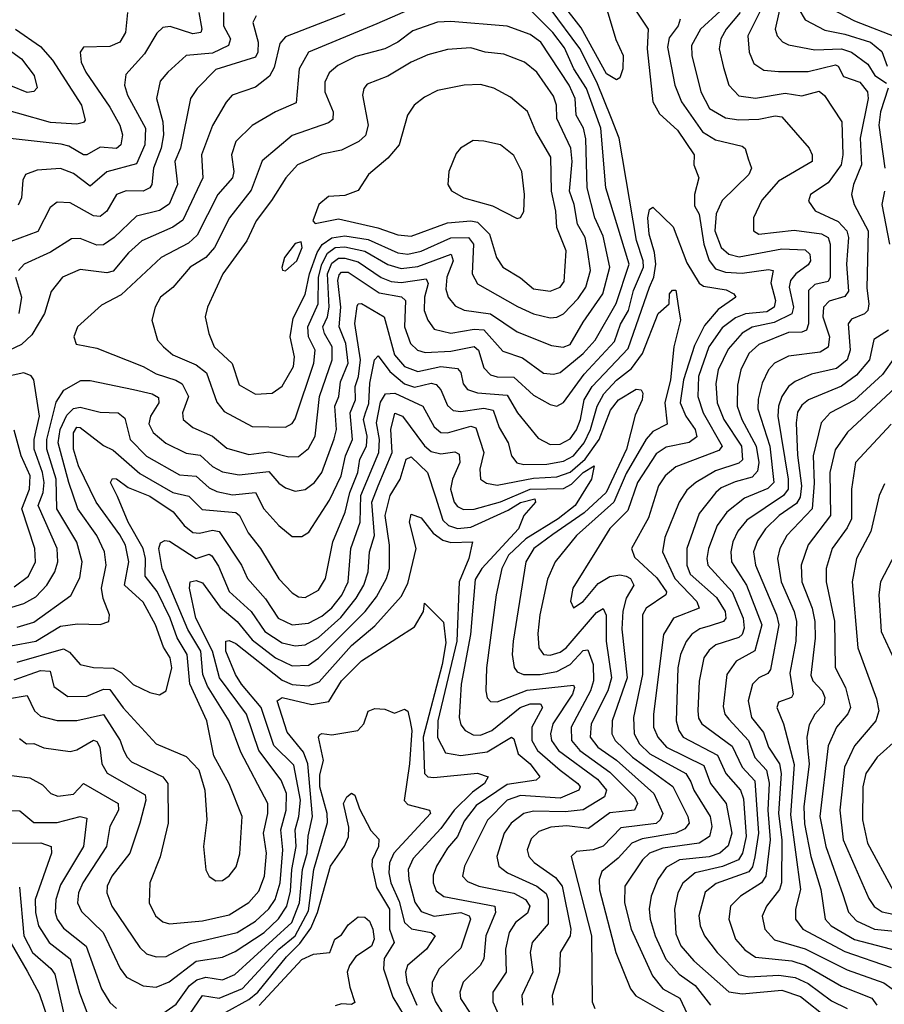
# Model space of a CAD drawing. Extents: x 1308313 to 1441400, y 959662 to 1036319.
# Tile 542 of 656: x 1409982 to 1412595, y 963358 to 966333. Entities that reach past the tile are written whole.
import ezdxf

# ---------------------------------------------------------------- set-up
doc = ezdxf.new("R2010")
doc.units = 0

msp = doc.modelspace()

# ---------------------------------------------------------------- linework, layer by layer
at = {"layer": '0CON10XD'}
for points in [[(1411733.1, 966443.1), (1411783.6, 966273.6), (1411805.3, 966225), (1411804.2, 966185), (1411795, 966157.5), (1411785, 966151.1), (1411755, 966169.7), (1411678.6, 966308.5), (1411565, 966456.2)], [(1412284.7, 966395), (1412264.8, 966305), (1412270.9, 966285), (1412286.5, 966266.5), (1412305, 966257.7), (1412385, 966242.3), (1412465, 966244.9), (1412495, 966235.6), (1412545, 966198.8), (1412566, 966165), (1412601, 966141)], [(1409975, 964497.7), (1410025, 964513.2), (1410137.1, 964592.9), (1410163.7, 964646.3), (1410170.5, 964695), (1410154.6, 964754.6), (1410094.9, 964855), (1410092.3, 964945), (1410063.8, 965035), (1410064.4, 965065), (1410092.2, 965177.8), (1410115.9, 965214.1), (1410167.3, 965242.7), (1410195, 965243), (1410326.1, 965216.1), (1410382.3, 965202.3), (1410401.6, 965191.6), (1410402.1, 965175), (1410377.8, 965135), (1410372, 965112), (1410385, 965085.9), (1410423.5, 965053.5), (1410485, 965023), (1410527.2, 965017.2), (1410565, 964983.4), (1410595, 964967), (1410645, 964958.1), (1410735, 964968.1), (1410765, 964932.6), (1410785, 964918.4), (1410815, 964908.6), (1410845, 964913.8), (1410872.5, 964935), (1410894.9, 964965.1), (1410932.8, 965067.2), (1410939.3, 965095), (1410934.6, 965165), (1410946.4, 965195), (1410951.2, 965238.8), (1410974.7, 965295), (1410967.2, 965355), (1410947, 965405), (1410952.7, 965465), (1410943.5, 965545), (1410947.6, 965562.4), (1410955, 965570), (1410975, 965570.1), (1411068.3, 965508.3), (1411136.2, 965496.2), (1411148, 965485), (1411145.2, 965405), (1411163.1, 965355), (1411184.6, 965334.6), (1411207.8, 965327.8), (1411285, 965332), (1411355, 965345.7), (1411368.2, 965335), (1411385, 965280.8), (1411405, 965260.4), (1411425, 965254.2), (1411475, 965252.7), (1411535, 965198.4), (1411585, 965170.3), (1411605, 965165.4), (1411625, 965176.2), (1411687.7, 965262.3), (1411779, 965361), (1411797, 965413), (1411821.6, 965455), (1411836.3, 965515), (1411866.7, 965585), (1411866.1, 965605), (1411845.6, 965665.6), (1411793.8, 965975), (1411770.1, 966035), (1411725.6, 966145), (1411675, 966246.6), (1411585, 966367.6)], [(1411225, 966392.3), (1411061.1, 966321.1), (1410854.8, 966235), (1410826.3, 966185), (1410817.8, 966082.2), (1410754.8, 966055.2), (1410685, 966013.5), (1410635.3, 965965), (1410622.1, 965925), (1410629, 965875), (1410624.8, 965855), (1410580.4, 965805), (1410518, 965682), (1410491.8, 965658.2), (1410409.7, 965615), (1410288.4, 965501.6), (1410228.9, 965471.1), (1410156.7, 965405), (1410145.7, 965375), (1410153.2, 965353.2), (1410215, 965340.4), (1410355, 965285.6), (1410395, 965263), (1410454.4, 965244.4), (1410472.8, 965232.8), (1410491.9, 965195), (1410474.1, 965145), (1410476.2, 965125), (1410505, 965101.1), (1410565, 965074.8), (1410608.3, 965038.3), (1410675, 965019.6), (1410735, 965027.8), (1410795, 965012.5)], [(1411830.4, 966380.4), (1411881.3, 966305), (1411877.8, 966245), (1411895.2, 966085), (1411915, 966048.9), (1411970, 965999.9), (1412019.6, 965925), (1412018.6, 965895), (1412033.8, 965855), (1412021.4, 965805), (1412020.8, 965770.8), (1412035.3, 965745.3), (1412048.8, 965655), (1412065.4, 965605.4), (1412085, 965580.3), (1412115, 965570.7), (1412165, 965567.1), (1412245, 965578), (1412259.2, 965575), (1412252.2, 965537.8), (1412265.4, 965485), (1412262.2, 965465), (1412239.9, 965450.1), (1412175, 965444.1), (1412145, 965432.2), (1412105, 965402.1), (1412064.6, 965345), (1412033.1, 965255), (1412031, 965195), (1412047.3, 965145), (1412105, 965044.4), (1412095, 965031.7), (1411965, 964982.1), (1411932.4, 964955), (1411912.5, 964925), (1411882.3, 964827.7), (1411831.1, 964735), (1411839.6, 964709.6), (1411907.1, 964647.1), (1411936, 964604), (1411934.7, 964595), (1411874.7, 964555), (1411863.6, 964535), (1411864.2, 964355), (1411836.6, 964225), (1411838.6, 964175), (1411855.2, 964145), (1411885.9, 964115), (1411995.2, 964055), (1412009.9, 964029.9), (1412018.8, 964005), (1412068.3, 963925), (1412073.5, 963895), (1412066.2, 963865), (1412035.5, 963845), (1411925, 963830), (1411884.7, 963815), (1411864, 963795), (1411810.3, 963715), (1411809.1, 963665), (1411829.5, 963585), (1411893.7, 963443.7), (1411925.1, 963405.1), (1411977, 963377), (1411999.1, 963329.1)], [(1412232.1, 966385), (1412182.6, 966285), (1412186.2, 966235), (1412200.8, 966200.8), (1412231, 966181), (1412275, 966176.6), (1412365, 966177.2), (1412446.7, 966196.7), (1412455, 966192.4), (1412471.7, 966161.7), (1412520.5, 966145), (1412544, 966115), (1412545.8, 966095), (1412521.6, 965975), (1412525.6, 965895), (1412501.3, 965835), (1412495.7, 965805), (1412503.5, 965775), (1412545.9, 965695), (1412541.6, 965521.6), (1412548.3, 965475), (1412545.1, 965454.9), (1412535, 965444.8), (1412495, 965428.2), (1412485.6, 965414.4), (1412491.5, 965335), (1412482.3, 965305), (1412450.5, 965279.5), (1412375, 965262), (1412325, 965240), (1412305.1, 965224.9), (1412285.4, 965194.6), (1412274.8, 965165), (1412272.6, 965135), (1412304.1, 964945), (1412303.7, 964915), (1412290.2, 964895), (1412178.9, 964821.1), (1412152.3, 964787.7), (1412137.1, 964755), (1412130.7, 964725), (1412132.6, 964695), (1412178.5, 964625), (1412224.3, 964505), (1412203.8, 964426.2), (1412146.5, 964395), (1412118.4, 964355), (1412107.5, 964257.5), (1412113, 964235), (1412125, 964219.2), (1412183.9, 964155), (1412203.7, 964103.7), (1412238.7, 964065), (1412246.4, 964026.4), (1412242.8, 963945), (1412249.6, 963855), (1412236.4, 963745), (1412224, 963725), (1412159.7, 963685), (1412130, 963655), (1412125.2, 963615), (1412145.2, 963555), (1412172.9, 963522.8), (1412205, 963500.4), (1412315, 963489.3), (1412355.9, 963475.9), (1412465, 963412.9), (1412556.6, 963376.6), (1412571.7, 963355)], [(1412336.5, 966365), (1412355, 966332.4), (1412415, 966301.6), (1412475, 966289.9), (1412553.2, 966265), (1412587.4, 966237.4), (1412603.2, 966193.2)], [(1412429.4, 966369.4), (1412505, 966330.1), (1412644.8, 966275)], [(1410965, 966350.5), (1410785, 966281.4), (1410768.2, 966261.8), (1410750.7, 966189.3), (1410737.4, 966162.6), (1410695, 966129.5), (1410624.6, 966105), (1410606, 966084), (1410565, 966013.6), (1410531.8, 965925), (1410535.2, 965855), (1410475, 965727.4), (1410445, 965706.8), (1410351.1, 965665), (1410311.2, 965628.8), (1410265, 965573.5), (1410245, 965568), (1410165, 965578.2), (1410111.8, 965555), (1410077.7, 965512.3), (1410057.6, 965445), (1410019, 965381), (1409988, 965352), (1409892.8, 965307.2)], [(1410308.1, 966355), (1410302, 966295), (1410284.3, 966265.7), (1410255, 966252.2), (1410175, 966250), (1410164.6, 966235), (1410168.2, 966205), (1410182.4, 966175), (1410255, 966069.4), (1410284.8, 966015), (1410293, 965985), (1410287.8, 965955), (1410275, 965944.2), (1410225, 965947.9), (1410185.2, 965924.8), (1410175.2, 965924.8), (1410131.1, 965951.1), (1410107.4, 965957.4), (1409935, 965976.2)], [(1410597.5, 966355), (1410598.1, 966315), (1410619, 966275), (1410613.5, 966255), (1410565, 966232.5), (1410485, 966224.7), (1410429.3, 966175), (1410407.1, 966147.1), (1410395.7, 966095), (1410414.5, 966025), (1410416.6, 965985), (1410409.7, 965945), (1410386.1, 965885), (1410381.9, 965835), (1410375, 965824.8), (1410355, 965814.8), (1410303.8, 965816.2), (1410275, 965804.7), (1410245, 965754.7), (1410225, 965739), (1410205, 965740.9), (1410135, 965779.8), (1410095, 965782), (1410074, 965766), (1410036.6, 965693.4), (1409955, 965663.5)], [(1410523.2, 966355), (1410533, 966305), (1410530, 966295), (1410505, 966290.1), (1410437.1, 966312.9), (1410415, 966309.3), (1410397, 966293), (1410359.6, 966230.4), (1410302.8, 966167.2), (1410298.9, 966135), (1410308, 966105), (1410362.5, 966005), (1410360.4, 965955), (1410335, 965897.7), (1410245, 965873.1), (1410195, 965830.7), (1410145, 965868.7), (1410105, 965883.9), (1410035, 965879), (1410000, 965865), (1409991.7, 965848.3), (1409987.9, 965795), (1409977.4, 965772.6)], [(1410696.2, 966345), (1410686.8, 966325), (1410702.7, 966265), (1410701.9, 966235), (1410695, 966220), (1410575, 966183.1), (1410518, 966125), (1410498.1, 966095), (1410467.7, 965945), (1410450.5, 965905), (1410459.2, 965835), (1410433.8, 965776.2), (1410405, 965756.6), (1410335, 965740), (1410267.2, 965675), (1410235, 965652.8), (1410215, 965651.7), (1410165, 965672), (1410138.8, 965671.2), (1410075, 965630.6), (1409995.7, 965594.3), (1409978.3, 965575)], [(1410795, 965012.5), (1410825, 965013.7), (1410855, 965037.2), (1410875.2, 965075), (1410888.1, 965195), (1410925.9, 965305), (1410926.1, 965345), (1410903.1, 965385), (1410898.6, 965405), (1410912.4, 965435), (1410917.3, 965465), (1410912.4, 965565), (1410925, 965598), (1410945, 965612.7), (1410965, 965613.1), (1411005, 965601.6), (1411074.6, 965554.6), (1411105, 965541.8), (1411135, 965539.4), (1411210.6, 965550.6), (1411216.5, 965536.5), (1411205.6, 965495), (1411204.3, 965454.3), (1411215, 965425.5), (1411235, 965398.2), (1411285, 965386.2), (1411355, 965398), (1411385, 965396.1), (1411442, 965332), (1411501.5, 965311.5), (1411565, 965265.6), (1411595, 965262.1), (1411615, 965267.6), (1411684.8, 965325), (1411721.4, 965365), (1411784.6, 965475.4), (1411823.9, 965595), (1411752.7, 965825), (1411738, 966005), (1411694.3, 966125), (1411656.7, 966185), (1411628.4, 966248.4), (1411593.2, 966295), (1411525, 966363.4)], [(1411977.5, 966335), (1411971.3, 966315), (1411945, 966278.9), (1411939.8, 966249.8), (1411961.5, 966135), (1411981.4, 966085), (1412045, 965994.5), (1412085, 965969.8), (1412165, 965951.3), (1412174.2, 965944.2), (1412183.3, 965913.3), (1412193.1, 965885), (1412185.2, 965865), (1412105, 965787.3), (1412086.4, 965746.4), (1412082.5, 965695), (1412102.1, 965645), (1412125, 965624.5), (1412156.2, 965616.2), (1412285, 965640.8), (1412355, 965638.3), (1412370, 965625), (1412371.4, 965605), (1412365, 965592.4), (1412327.2, 965565), (1412310.7, 965545), (1412307.4, 965525), (1412320.7, 965465), (1412315.5, 965444.5), (1412261.6, 965418.4), (1412195.5, 965404.5), (1412165, 965385.8), (1412122.7, 965337.3), (1412093, 965275), (1412085.7, 965234.3), (1412089.9, 965175), (1412109.7, 965125), (1412162.7, 965045), (1412166.4, 965003.6), (1412155, 964993.4), (1412085, 964970.3), (1412025.3, 964935), (1411998.1, 964911.9), (1411975, 964875.5), (1411931.4, 964768.6), (1411924.4, 964725), (1411962.1, 964645), (1412027.9, 964575), (1412035.3, 964555), (1411958, 964525), (1411927.1, 964475), (1411897.3, 964235), (1411897.7, 964195), (1411910.2, 964165), (1411936.9, 964135), (1412049.4, 964079.4), (1412069.4, 964025), (1412117, 963965), (1412134, 963875), (1412123.3, 963836.8), (1412098.1, 963815), (1412065, 963803.8), (1411975.9, 963794.1), (1411935, 963771.7), (1411910.6, 963735), (1411890, 963685), (1411884, 963646), (1411887.4, 963615), (1411901.8, 963565), (1411934.1, 963494.1), (1411975, 963449), (1412022.8, 963415), (1412069.7, 963355)], [(1412098.7, 966358.7), (1412039.3, 966305), (1412012.2, 966255), (1412013.3, 966225), (1412040.4, 966115), (1412066.8, 966065), (1412115, 966036.8), (1412155, 966030.7), (1412215, 966033.1), (1412265, 966043), (1412285, 966039.3), (1412367.1, 965945), (1412376.9, 965925), (1412376.9, 965905), (1412274.6, 965845), (1412225, 965787.8), (1412199.6, 965735), (1412198.9, 965695), (1412215, 965685.4), (1412322.4, 965697.6), (1412405, 965685.9), (1412425.2, 965675), (1412430.6, 965655), (1412430.6, 965555), (1412425, 965541.9), (1412385, 965532.8), (1412365.6, 965515), (1412365.6, 965414.4), (1412359.5, 965395), (1412345, 965389), (1412305, 965387.9), (1412215, 965352.2), (1412185.2, 965325), (1412161, 965275), (1412150.7, 965229.3), (1412150, 965165), (1412164.1, 965125), (1412207.9, 965045), (1412215.5, 964995), (1412211.2, 964968.8), (1412195, 964950.6), (1412143.7, 964936.3), (1412101.7, 964918.3), (1412085.6, 964905), (1412035, 964841.5), (1411997.5, 964735), (1411998, 964685), (1412007.6, 964657.6), (1412087.4, 964587.4), (1412113.8, 964545), (1412115.9, 964525), (1412108.9, 964515), (1412068.4, 964501.6), (1412037.2, 964492.8), (1412013.1, 964476.9), (1411995.9, 964454.1), (1411978.9, 964415), (1411970.6, 964375), (1411965.2, 964215), (1411973.4, 964185), (1411986.7, 964165), (1412090.8, 964110.8), (1412115.8, 964055), (1412160.4, 964005), (1412168.7, 963978.7), (1412177.1, 963865), (1412165.7, 963814.3), (1412154, 963795), (1412105.2, 963774.8), (1412022.7, 963755), (1411986.1, 963723.9), (1411971.2, 963695), (1411960.4, 963645), (1411965, 963571.4), (1411979.6, 963535), (1412019.4, 963489.4), (1412125, 963395.8), (1412165, 963389.8), (1412285, 963400.8), (1412341.4, 963381.4), (1412425.2, 963315)], [(1412159.1, 966355), (1412116.8, 966305), (1412100.2, 966275), (1412096, 966245), (1412109, 966189), (1412125.3, 966135), (1412155, 966103), (1412205, 966096.6), (1412295, 966111.6), (1412345, 966103.6), (1412397.3, 966117.3), (1412414.1, 966104.1), (1412466.4, 966025), (1412469.6, 965925), (1412463.8, 965895), (1412425, 965840), (1412371.8, 965805), (1412365.4, 965785), (1412385.6, 965755.6), (1412455, 965723), (1412481, 965695), (1412485.9, 965675), (1412480.3, 965595), (1412486.8, 965513.2), (1412475, 965496.4), (1412427.7, 965482.3), (1412411.2, 965465), (1412408.9, 965435), (1412428.6, 965375), (1412425, 965343.3), (1412401.2, 965328.8), (1412305, 965316.5), (1412263.3, 965295), (1412245.1, 965274.8), (1412225.1, 965234.8), (1412213.4, 965186.6), (1412212.8, 965157.2), (1412248.7, 965045), (1412260.6, 964935), (1412242.9, 964917.1), (1412172.5, 964887.5), (1412119.1, 964845), (1412090, 964805), (1412062.9, 964735), (1412058.1, 964705), (1412061.6, 964685), (1412134.4, 964604.4), (1412167.7, 964525), (1412171.5, 964495), (1412165, 964475.3), (1412155, 964466.7), (1412085.6, 964444.4), (1412065, 964427.9), (1412049.3, 964405), (1412035.5, 964334.5), (1412031.4, 964245), (1412033.1, 964223.1), (1412043.1, 964205), (1412135, 964138.3), (1412165.1, 964075), (1412203.2, 964033.2), (1412214.7, 963875), (1412203.2, 963803.2), (1412196.2, 963773.8), (1412185, 963758.6), (1412086.6, 963723.4), (1412053.5, 963696.5), (1412034.3, 963625), (1412037.8, 963595), (1412051.6, 963565), (1412089.3, 963515), (1412155, 963448.5), (1412185, 963440.5), (1412276, 963446), (1412325, 963439.2), (1412365, 963420.4), (1412435, 963368.4), (1412482, 963345)], [(1409970, 966305), (1410045, 966252), (1410081.3, 966211.3), (1410168.9, 966075), (1410180, 966030), (1410175, 966022.9), (1410155, 966017.7), (1410075, 966022.6), (1409875, 966079)], [(1410785, 965101.7), (1410805, 965112.7), (1410815, 965126.7), (1410870.5, 965295), (1410874.6, 965335), (1410855.1, 965375), (1410853, 965405), (1410883.6, 965475), (1410884.9, 965555), (1410895, 965594.8), (1410912, 965628), (1410935, 965644.6), (1410965, 965646.9), (1411025, 965633.9), (1411095, 965593.8), (1411135, 965581.2), (1411185, 965587), (1411285.5, 965625), (1411292.3, 965605), (1411272.6, 965555), (1411269.4, 965519.4), (1411276.8, 965495), (1411298.3, 965468.3), (1411325.2, 965455.2), (1411404.9, 965444.9), (1411485, 965390.2), (1411588.6, 965348.6), (1411623.8, 965343.8), (1411645, 965351.9), (1411685, 965419.7), (1411744.3, 965505), (1411765.4, 965585.4), (1411745, 965679.1), (1411719.9, 965735), (1411696.5, 965825), (1411692.8, 965972.8), (1411685.4, 966005), (1411663.1, 966045), (1411661, 966095), (1411641.9, 966135), (1411556.3, 966265), (1411525, 966288.1), (1411455, 966313.3), (1411285, 966327.9), (1411245, 966325.6), (1411170.5, 966299.5), (1411125, 966265.2), (1411085, 966245.2), (1410998, 966222), (1410943.5, 966195), (1410917, 966173), (1410904.3, 966145), (1410904, 966115), (1410928.9, 966055), (1410928.1, 966031.9), (1410915, 966021.6), (1410805, 965983.3), (1410715, 965906.6), (1410681.6, 965818.4), (1410616.1, 965735), (1410571.2, 965645), (1410544.9, 965615.1), (1410497.4, 965585), (1410445, 965523.8), (1410407.9, 965495), (1410391.5, 965465), (1410381.2, 965425), (1410398.9, 965365), (1410416.2, 965345), (1410445, 965320.3), (1410515, 965290.5), (1410546.4, 965266.4), (1410577.6, 965177.6), (1410599.5, 965149.5), (1410685, 965104.2), (1410785, 965101.7)], [(1409895, 966281.6), (1409988.1, 966215), (1410025.9, 966165), (1410035, 966127.5), (1410025, 966116.7), (1410005, 966113.7), (1409905, 966153.8)], [(1410695, 965201.3), (1410745, 965204.7), (1410775, 965225.4), (1410809, 965285), (1410812.8, 965315), (1410799.2, 965375), (1410808.4, 965431.6), (1410845, 965502.5), (1410858.3, 965565), (1410880.6, 965629.4), (1410896.4, 965653.6), (1410925, 965673.8), (1410965, 965680.1), (1411035, 965668.6), (1411125, 965629.1), (1411154.5, 965624.4), (1411195, 965633.6), (1411285, 965674.5), (1411337.9, 965675), (1411353, 965655), (1411348.9, 965565), (1411365.2, 965535.2), (1411486.2, 965466.2), (1411535, 965444.1), (1411585, 965432.5), (1411605, 965434), (1411625, 965444.8), (1411669.2, 965490.8), (1411692.6, 965525), (1411706.8, 965575), (1411697.6, 965637.6), (1411690.6, 965675), (1411667.8, 965715), (1411657.9, 965775), (1411643.6, 965815), (1411651.3, 965905), (1411647.9, 965945), (1411604.8, 966035), (1411604.1, 966075), (1411595, 966102.5), (1411545, 966174.7), (1411507.1, 966205), (1411445, 966228.7), (1411388.8, 966235), (1411345, 966248), (1411275, 966243.3), (1411215, 966226.7), (1411165, 966204.8), (1411095, 966162.6), (1411031.8, 966138.2), (1411021.5, 966125), (1411018.2, 966105), (1411035.2, 966015), (1411026.9, 965983.1), (1411007.1, 965965), (1410955, 965938.6), (1410895, 965926.6), (1410821.2, 965895), (1410786.1, 965855), (1410743.3, 965786.7), (1410696.4, 965725), (1410668.8, 965665), (1410596.4, 965565), (1410549.2, 965465), (1410542.1, 965435), (1410553.2, 965385), (1410570, 965345), (1410624.4, 965294.4), (1410645, 965230), (1410695, 965201.3)], [(1411585, 965513.1), (1411614.8, 965525.2), (1411627.4, 965542.6), (1411633.6, 965635), (1411604.8, 965705), (1411601.8, 965755), (1411588.9, 965815), (1411587.4, 965917.4), (1411541.9, 965995), (1411516.3, 966056.3), (1411465, 966098.9), (1411415, 966126.8), (1411375, 966137.3), (1411325, 966135.3), (1411245, 966118.9), (1411205, 966099.6), (1411174.5, 966075), (1411153.6, 966045), (1411128.5, 965955), (1411095, 965914.6), (1411036.5, 965865), (1411005, 965817.1), (1410965, 965802.2), (1410915, 965798.6), (1410886, 965775), (1410867.5, 965725), (1410875, 965717.5), (1410945, 965731.2), (1411063.9, 965703.9), (1411125, 965683.6), (1411165, 965679), (1411275, 965719), (1411345, 965725.4), (1411365, 965721.4), (1411401.6, 965685), (1411423, 965615), (1411441.8, 965585), (1411495, 965553.3), (1411535, 965519.8), (1411585, 965513.1)], [(1412606.4, 966126.4), (1412582.9, 966055), (1412578.5, 966015), (1412596.4, 965885)], [(1411485, 965732.9), (1411495, 965736), (1411505, 965753.3), (1411507.8, 965805), (1411499.7, 965875), (1411475, 965923.3), (1411435, 965955.4), (1411385, 965966.4), (1411352.1, 965967.9), (1411314.5, 965945.5), (1411300.8, 965929.2), (1411278.6, 965875), (1411276, 965835), (1411286.6, 965816.6), (1411324, 965795), (1411410.8, 965770.8), (1411485, 965732.9)], [(1412594.7, 965815.3), (1412586.8, 965775), (1412610.7, 965655)], [(1409955, 964441.2), (1410030.8, 964455), (1410105, 964500.3), (1410157.3, 964507.3), (1410225, 964505.6), (1410251.2, 964515), (1410253.3, 964535), (1410234.1, 964584.1), (1410229, 964615), (1410243, 964685), (1410238.1, 964725), (1410214.8, 964775), (1410157.5, 964855), (1410130.9, 964935), (1410098.1, 965055), (1410104.3, 965095), (1410125, 965138.6), (1410145, 965158.5), (1410165, 965162.8), (1410225, 965147.3), (1410280, 965145), (1410299.5, 965129.5), (1410315.9, 965065), (1410365, 965014.5), (1410465, 964958.3), (1410515, 964953.8), (1410555, 964919.1), (1410577.8, 964907.8), (1410625, 964897.9), (1410694.4, 964904.4), (1410719.7, 964855), (1410765, 964804.6), (1410805, 964771.2), (1410835, 964771.5), (1410855.4, 964785), (1410918.6, 964881.4), (1410953.2, 964955), (1410967.1, 965015), (1410988.1, 965065), (1410981, 965145), (1410997.2, 965185), (1410996, 965225), (1411005.4, 965255.4), (1411011.8, 965305), (1410995.1, 965415), (1411002.2, 965467.8), (1411005, 965474.4), (1411015, 965475.2), (1411083.7, 965435), (1411115, 965320.6), (1411145, 965284.8), (1411185, 965270), (1411255, 965285.8), (1411305, 965279.6), (1411315, 965266.9), (1411322.6, 965232.6), (1411335.7, 965215.7), (1411365.9, 965205.9), (1411455, 965199), (1411486.1, 965145), (1411548.3, 965068.3), (1411585, 965049.6), (1411615, 965050.3), (1411645, 965067), (1411665, 965094.3), (1411676.8, 965125), (1411687.4, 965185), (1411711.6, 965225), (1411820.2, 965339.8), (1411885.4, 965524.6), (1411898.1, 965555), (1411903.8, 965595), (1411900.2, 965630.2), (1411884.1, 965685), (1411880.3, 965735), (1411885, 965759.5), (1411895, 965766.8), (1411956.9, 965706.9), (1411998.4, 965598.4), (1412035, 965537.3), (1412048.4, 965528.4), (1412117.1, 965517.1), (1412140, 965505), (1412145.5, 965495), (1412092.8, 965457.2), (1412051, 965409), (1412021.2, 965348.8), (1411987.7, 965245), (1411977.3, 965175), (1411994.8, 965135), (1412023.5, 965095), (1412027.7, 965072.3), (1412004.6, 965055.4), (1411935, 965041.6), (1411905, 965021.1), (1411849, 964935), (1411819.7, 964850.3), (1411765, 964795.3), (1411725, 964730.4), (1411653.6, 964615), (1411646.2, 964576.2), (1411655, 964555.8), (1411685, 964575.4), (1411730.3, 964629.7), (1411765, 964650.3), (1411795, 964655.7), (1411815, 964651.6), (1411828.2, 964645), (1411838.1, 964625), (1411814.5, 964585), (1411804.4, 964545.6), (1411801.6, 964491.6), (1411817.9, 964345), (1411772.3, 964215), (1411771.4, 964175), (1411781.2, 964155), (1411833.6, 964105), (1411955.7, 964015.7), (1412000.9, 963925), (1412004.8, 963905), (1411992.2, 963887.8), (1411964.6, 963875.4), (1411862.5, 963857.5), (1411831.4, 963845), (1411790.3, 963799.7), (1411741.2, 963758.8), (1411732.7, 963735), (1411734.1, 963704.1), (1411783, 963515), (1411828.2, 963405), (1411843.9, 963383.9), (1411928.3, 963335)], [(1410785, 965574.2), (1410820, 965605), (1410835.8, 965645), (1410832.3, 965662.3), (1410815, 965657.1), (1410781.9, 965615), (1410774.3, 965584.3), (1410776.4, 965576.4), (1410785, 965574.2)], [(1409970, 965555), (1409987.2, 965495), (1409979.8, 965445)], [(1409975, 964391.7), (1410115, 964432.4), (1410132.3, 964422.3), (1410165, 964384.7), (1410205.3, 964375.3), (1410265, 964373.6), (1410289.5, 964359.5), (1410325, 964324.8), (1410375, 964300), (1410405, 964293.5), (1410424.7, 964305.3), (1410441.6, 964375), (1410437.3, 964405), (1410416.8, 964436.8), (1410392.2, 964505), (1410355, 964573.6), (1410298.4, 964625), (1410312.3, 964695), (1410301.6, 964745), (1410285, 964777), (1410213.1, 964875), (1410159.5, 964985), (1410145.2, 965035), (1410144.8, 965084.8), (1410155, 965101.7), (1410165, 965100.6), (1410235, 965046.8), (1410265, 965032.9), (1410345, 964961.9), (1410445, 964904.9), (1410493.3, 964893.3), (1410533.6, 964853.6), (1410635, 964844.5), (1410646.8, 964835), (1410672.4, 964782.4), (1410710, 964735), (1410765, 964643.4), (1410805, 964601.2), (1410825, 964589.1), (1410845, 964587.3), (1410885, 964609.2), (1410906.2, 964645), (1410928.4, 964755), (1410965.7, 964845), (1410980, 964905), (1411003.5, 964965), (1411010.4, 965005), (1411030.1, 965045), (1411031.6, 965075), (1411021.1, 965125), (1411026.6, 965145), (1411036.7, 965173.3), (1411040, 965235), (1411054.1, 965305.9), (1411065, 965317.9), (1411100.5, 965270.5), (1411145, 965233), (1411175, 965222.7), (1411225, 965234.7), (1411240.5, 965230.5), (1411254.3, 965215), (1411275, 965167.3), (1411292.2, 965152.2), (1411315, 965149.4), (1411385, 965159.5), (1411413.2, 965153.2), (1411431.2, 965101.2), (1411458.5, 965055), (1411468.1, 965015), (1411484.6, 964994.6), (1411505, 964989), (1411575, 964990.1), (1411625, 964998.8), (1411655.1, 965015), (1411687.5, 965055), (1411707.1, 965095), (1411726.7, 965165), (1411746.9, 965203.1), (1411785, 965243.7), (1411830.3, 965279.7), (1411864.1, 965325), (1411911.2, 965445), (1411944.1, 965475), (1411945.7, 965505), (1411955, 965515.6), (1411965, 965515.8), (1411972.9, 965462.9), (1411978.3, 965425), (1411959, 965345), (1411948.1, 965245), (1411931.1, 965175), (1411938.5, 965111.5), (1411895, 965088.8), (1411875, 965065.8), (1411815, 964962.1), (1411777.5, 964875), (1411664.9, 964775.1), (1411600.5, 964695), (1411577.4, 964642.6), (1411553.8, 964535), (1411548.1, 964478.1), (1411550.9, 964435), (1411565, 964415.3), (1411585, 964413.1), (1411615, 964421.9), (1411633.2, 964435), (1411725, 964541.7), (1411745, 964553.8), (1411753.9, 964533.9), (1411754.4, 964455), (1411770.1, 964345), (1411759, 964305), (1411708.7, 964205), (1411706.2, 964165), (1411729.4, 964135), (1411785, 964096.1), (1411898.1, 963995), (1411925.2, 963935), (1411916.9, 963915), (1411905, 963904.6), (1411798.3, 963891.7), (1411745, 963836), (1411715, 963825.1), (1411665, 963820), (1411648.8, 963805), (1411709.5, 963565), (1411711.6, 963365), (1411719.6, 963345)], [(1412607.2, 965395), (1412563.3, 965366.7), (1412549.4, 965305), (1412510.7, 965259.3), (1412465, 965225.8), (1412365.4, 965184.7), (1412345, 965168.1), (1412332.6, 965147.4), (1412328.5, 965115), (1412332.2, 965017.8), (1412344.2, 964925), (1412340, 964890), (1412328.8, 964871.2), (1412277.4, 964835), (1412235.2, 964795), (1412211.1, 964758.9), (1412199, 964725), (1412205.2, 964685), (1412268.8, 964535), (1412275.7, 964505), (1412250.3, 964369.7), (1412242.4, 964357.6), (1412215, 964344.2), (1412196.2, 964325), (1412183.7, 964275), (1412193.1, 964225), (1412229.3, 964179.3), (1412244.6, 964134.6), (1412277.6, 964085), (1412283.3, 964055), (1412275.1, 963934.9), (1412284.6, 963855), (1412284.1, 963725), (1412277.8, 963705), (1412238.3, 963655), (1412225.8, 963624.2), (1412233.6, 963585), (1412263, 963553), (1412355.1, 963525.1), (1412481.9, 963461.9), (1412592.7, 963422.7), (1412617.9, 963405)], [(1412626.6, 965313.4), (1412588.8, 965261.2), (1412505, 965183.1), (1412430.7, 965145), (1412404.3, 965115), (1412379.2, 965015), (1412382.6, 964932.6), (1412376.9, 964855), (1412300, 964775), (1412279.4, 964735), (1412272, 964705), (1412283.4, 964635), (1412322.2, 964545), (1412329.2, 964515), (1412327.1, 964455), (1412308.8, 964358.8), (1412319.2, 964295), (1412314.5, 964285), (1412275, 964270.5), (1412270, 964255), (1412290, 964205), (1412322.6, 964082.6), (1412310.8, 963930.8), (1412341.5, 963705), (1412326.1, 963645), (1412326.2, 963615), (1412348.2, 963585), (1412475, 963517.4), (1412615, 963469.3)], [(1409945, 964553.8), (1409995, 964569.4), (1410030.6, 964589.4), (1410064, 964625), (1410088.1, 964665), (1410097.8, 964695), (1410095.2, 964735), (1410037.7, 964865), (1410052.9, 964905), (1410055.8, 964935), (1410051.4, 964965), (1410025.7, 965035), (1410025.7, 965065), (1410042.4, 965135), (1410024.5, 965245), (1410017.3, 965257.3), (1409995, 965265.8), (1409935, 965252.9)], [(1412642.4, 965235), (1412483.3, 965086.7), (1412446.4, 965033.6), (1412429.9, 964965), (1412432.4, 964835), (1412364.1, 964745.9), (1412343, 964685), (1412345.5, 964635), (1412376.3, 964555), (1412384.9, 964514.9), (1412385.4, 964464.6), (1412372.5, 964352.5), (1412378.7, 964335), (1412407.2, 964305), (1412415.2, 964285), (1412411.9, 964265), (1412384.8, 964235), (1412368, 964202), (1412360.3, 964165), (1412363, 964133), (1412367.2, 964085), (1412351.8, 963955), (1412353.6, 963903.6), (1412372.1, 963805), (1412403, 963705), (1412416, 963615), (1412434.2, 963595), (1412505, 963554.1), (1412635, 963519.8)], [(1409965, 964338.6), (1410045, 964367), (1410074.4, 964365), (1410085, 964317.9), (1410127.9, 964287.9), (1410185, 964288.6), (1410235, 964310.2), (1410255, 964309.7), (1410295, 964254.2), (1410394.6, 964145), (1410485, 964106.8), (1410523.9, 964066.1), (1410541.8, 964005), (1410547.5, 963915), (1410537.9, 963835), (1410544.5, 963764.5), (1410555, 963743.8), (1410575, 963730.8), (1410595, 963732.5), (1410615, 963746), (1410636.3, 963773.7), (1410647.6, 963812.4), (1410654.1, 963925), (1410615, 964024.4), (1410568.8, 964108.8), (1410547.6, 964215), (1410496.3, 964326.3), (1410488.5, 964415), (1410457.7, 964465), (1410437.2, 964525), (1410397.8, 964605), (1410361.8, 964651.8), (1410362.8, 964705), (1410355.6, 964735), (1410309.5, 964815), (1410277.4, 964892.6), (1410256.9, 964935), (1410262.8, 964947.3), (1410275, 964946.2), (1410309.5, 964919.5), (1410375, 964893), (1410446.1, 964846.1), (1410478.7, 964805), (1410505, 964784), (1410525, 964781.5), (1410565, 964791.1), (1410585, 964786.8), (1410652.2, 964685), (1410670.9, 964645), (1410725, 964583.3), (1410763.3, 964525), (1410805.2, 964504.8), (1410855, 964509.7), (1410895, 964531), (1410925, 964556.5), (1410955.2, 964594.8), (1410974.3, 964634.3), (1410982.4, 964735), (1411010.6, 964815), (1411013.3, 964895), (1411067.5, 965025), (1411069.2, 965065), (1411060.4, 965115), (1411072.7, 965177.3), (1411087.3, 965202.7), (1411115.2, 965205.2), (1411200, 965165), (1411235, 965102.9), (1411255, 965086), (1411275, 965084.8), (1411345, 965104.5), (1411359.9, 965099.9), (1411384.1, 965025), (1411372.3, 964975), (1411374.7, 964945), (1411392.4, 964932.4), (1411425, 964927), (1411535, 964947.9), (1411605, 964951.6), (1411645, 964966.2), (1411690.4, 965005), (1411733, 965065), (1411767.1, 965152.9), (1411791.1, 965185), (1411845, 965217.1), (1411859.6, 965215), (1411864.8, 965204.8), (1411862.6, 965185), (1411841.8, 965138.2), (1411815.5, 965035), (1411754.5, 964905), (1411687.4, 964842.6), (1411592.6, 964777.4)], [(1409945, 964281.3), (1410005, 964291.1), (1410027.1, 964245), (1410045, 964228.4), (1410095, 964215.9), (1410155, 964215.2), (1410235, 964234), (1410285.7, 964155), (1410295, 964129.2), (1410305.5, 964105.5), (1410320.3, 964090.3), (1410414.9, 964044.9), (1410430, 964025), (1410430.4, 963905), (1410406.4, 963803.6), (1410375.3, 963725), (1410372.9, 963665), (1410392.9, 963625), (1410415, 963606.9), (1410435, 963601.3), (1410535, 963609.8), (1410615, 963627.9), (1410674.6, 963665.4), (1410705, 963700), (1410722.2, 963745), (1410727.7, 963815), (1410719, 963875), (1410732.2, 963935), (1410732.1, 963965), (1410650.1, 964120.1), (1410615.5, 964215), (1410549.2, 964319.2), (1410535.4, 964355), (1410529.7, 964425), (1410490.5, 964490.5), (1410412.4, 964675), (1410403.1, 964735), (1410407.4, 964752.6), (1410421, 964759), (1410435, 964757.1), (1410515, 964705.6), (1410555, 964717.8), (1410563, 964713), (1410582.4, 964682.4), (1410615, 964605.2), (1410681.9, 964545), (1410723, 964485), (1410775, 964450.4), (1410815, 964441.5), (1410845, 964444.5), (1410885, 964466.4), (1410952.7, 964527.3), (1410999.1, 964585), (1411022.1, 964625), (1411035.4, 964665), (1411039.1, 964725), (1411054.6, 964775), (1411045.9, 964875), (1411065.6, 964924.4), (1411108, 965025), (1411103.2, 965095), (1411116, 965144), (1411138.6, 965135), (1411205, 965045.7), (1411225, 965028), (1411255, 965021.1), (1411297, 965027), (1411310.4, 965020.4), (1411312.4, 964995), (1411289.5, 964945), (1411284.3, 964915), (1411295.2, 964875), (1411305, 964862.5), (1411323.5, 964853.5), (1411355, 964854.3), (1411435, 964876), (1411525, 964914.3), (1411625, 964916.9), (1411649.9, 964930.1), (1411684.6, 964965), (1411717.5, 964985), (1411709.5, 964945), (1411660.2, 964865), (1411609.1, 964825), (1411511.9, 964765), (1411458.9, 964715), (1411439.2, 964675), (1411421.9, 964595)], [(1409965, 964619), (1410008.5, 964651.5), (1410029.5, 964695), (1410028.4, 964735), (1409988.2, 964855), (1410011.5, 964915), (1410013.8, 964955), (1409986.5, 965015), (1409965, 965092.5)], [(1412615, 965111.2), (1412507.8, 964995), (1412495.2, 964915), (1412495.4, 964824.6), (1412482.7, 964797.3), (1412436.8, 964735), (1412418.5, 964675), (1412419.4, 964635), (1412443.8, 964516.2), (1412445.9, 964375.9), (1412477.2, 964315), (1412492.4, 964255), (1412484.5, 964235.5), (1412450.2, 964195), (1412425, 964139.4), (1412399.3, 963925), (1412417.5, 963835), (1412469.7, 963689.7), (1412486.8, 963636.8), (1412510.6, 963610.6), (1412565, 963585.4), (1412635, 963577.8)], [(1409981.5, 964161.5), (1410002.5, 964145), (1410025, 964145.7), (1410055, 964133.2), (1410135, 964121.6), (1410155, 964126.8), (1410205, 964155.7), (1410215, 964151.9), (1410224.8, 964135), (1410230.7, 964085), (1410246.4, 964056.4), (1410361.3, 963991.3), (1410363.7, 963975), (1410345.3, 963905.3), (1410315.2, 963815), (1410260.5, 963745), (1410246.2, 963715), (1410245.7, 963695), (1410260.3, 963655), (1410345, 963530), (1410365, 963510.2), (1410395, 963501.4), (1410425, 963502.6), (1410498.3, 963541.7), (1410639.1, 963575), (1410695, 963609), (1410735, 963646.7), (1410754.3, 963675), (1410769.6, 963725), (1410777.7, 963825), (1410770.8, 963885), (1410787.3, 963945), (1410788.1, 963995), (1410772.1, 964035), (1410705.1, 964125.1), (1410667.9, 964235), (1410585.9, 964345), (1410564.9, 964425), (1410514.5, 964525), (1410494.8, 964615), (1410496.9, 964635), (1410515, 964638.6), (1410535, 964631.2), (1410587.8, 964557.8), (1410639.5, 964515), (1410685, 964459.7), (1410755, 964405.4), (1410805, 964380.9), (1410855, 964382.8), (1410885, 964403.7), (1411026.1, 964545), (1411060.4, 964589.6), (1411090.8, 964645), (1411099.3, 964675), (1411099.9, 964745), (1411086.4, 964835), (1411101.1, 964895), (1411131.8, 964945), (1411150.4, 965005), (1411165, 965012.4), (1411214.8, 964964.8), (1411238.5, 964891.5), (1411260.6, 964820.6), (1411277.5, 964805), (1411305, 964796.2), (1411345, 964800.2), (1411458.5, 964851.5), (1411495, 964873.9), (1411538.9, 964885), (1411541.1, 964875), (1411505.3, 964835), (1411489.5, 964795), (1411378.5, 964675), (1411358.5, 964641.5), (1411344.6, 964475), (1411316.5, 964325), (1411310.4, 964225), (1411315, 964202.2), (1411328.2, 964185), (1411352.1, 964172.1), (1411375, 964171.2), (1411408.9, 964185), (1411494.8, 964255.2), (1411525, 964266), (1411555.9, 964265.9), (1411561.7, 964255), (1411529.6, 964195), (1411529.4, 964155), (1411546.5, 964125), (1411615.7, 964065.7), (1411668.1, 964025), (1411675.3, 964015), (1411671.6, 964005), (1411615, 963981.2), (1411495, 963989.4), (1411455, 963974.5), (1411395.4, 963914.6), (1411326.6, 963775), (1411320.3, 963745), (1411335, 963728.9), (1411369.1, 963715), (1411475, 963694), (1411510, 963675), (1411523.8, 963655), (1411517, 963633), (1411480, 963605), (1411461.2, 963575), (1411450.5, 963525), (1411452.5, 963455), (1411411.6, 963395), (1411411.4, 963365), (1411442.7, 963295)], [(1412595, 964930.6), (1412579.5, 964895), (1412553.5, 964786.5), (1412510.5, 964705), (1412497, 964635), (1412514.4, 964435), (1412571, 964281), (1412578.4, 964245), (1412569.3, 964215), (1412505, 964138.9), (1412474.2, 964075), (1412459.8, 963945), (1412470.3, 963855), (1412547.4, 963677.4), (1412563.8, 963653.8), (1412587.8, 963637.8), (1412655, 963623.7)], [(1409941.5, 964051.5), (1410012.5, 964042.5), (1410050.8, 964020.8), (1410076.5, 963995), (1410097.1, 963987.1), (1410145, 963993.4), (1410175, 964025.4), (1410279.4, 963965), (1410280.4, 963945), (1410254.4, 963895), (1410244.8, 963835), (1410173, 963725), (1410160, 963695), (1410156.9, 963665), (1410168.5, 963638.5), (1410234.4, 963575), (1410286.1, 963466.1), (1410305, 963440.3), (1410355, 963413.3), (1410395, 963409.8), (1410434.1, 963425.9), (1410515, 963488.4), (1410595, 963500), (1410632.9, 963517.1), (1410721.1, 963575), (1410763.9, 963616.1), (1410788.9, 963655), (1410800.6, 963699.4), (1410804.4, 963765), (1410817.5, 963835), (1410814.3, 963885), (1410825.5, 963925), (1410830.2, 963975), (1410810.5, 964080.5), (1410750.1, 964140.1), (1410711.7, 964255), (1410652.1, 964325), (1410634.6, 964355), (1410605.2, 964425), (1410604.7, 964455), (1410615, 964457.6), (1410635, 964447.8), (1410775, 964337), (1410805, 964323.9), (1410855, 964320), (1410887.5, 964332.5), (1410985, 964441.7), (1411055, 964501.5), (1411135, 964590.7), (1411155, 964629.1), (1411180.3, 964735), (1411159.5, 964815), (1411165, 964839.1), (1411195, 964828.2), (1411231.4, 964781.4), (1411260.4, 964760.4), (1411285, 964753.8), (1411350, 964755), (1411339.3, 964705), (1411310.1, 964635), (1411303.2, 964455), (1411245.3, 964215), (1411244.2, 964164.2), (1411268.3, 964118.3), (1411315, 964109.6), (1411395, 964120.4), (1411468, 964165), (1411475, 964160.6), (1411488.4, 964115), (1411524.4, 964085), (1411554.2, 964045)], [(1412694.2, 964845.8), (1412583, 964635), (1412577.8, 964595), (1412584.8, 964484.8), (1412663.2, 964315)], [(1411592.6, 964777.4), (1411535.2, 964735), (1411511.6, 964695), (1411473, 964455), (1411470.4, 964415), (1411476, 964376), (1411485, 964362.7), (1411504.9, 964354.8), (1411555, 964354.2), (1411605, 964363.5), (1411645, 964384.3), (1411685, 964427.1), (1411699, 964429), (1411714.7, 964384.7), (1411715.9, 964335), (1411706.6, 964305), (1411648.6, 964195), (1411649, 964155), (1411674.2, 964125), (1411765, 964059.1), (1411840, 963985), (1411849.3, 963965), (1411840, 963945), (1411765, 963936.5), (1411700.5, 963889.5), (1411635, 963896.8), (1411587.1, 963892.9), (1411550.3, 963879.7), (1411527.7, 963857.7), (1411515.3, 963825), (1411520.3, 963805), (1411536.7, 963786.7), (1411600.8, 963740.8), (1411621.5, 963715), (1411647.5, 963585), (1411645.6, 963564.4), (1411615.3, 963515), (1411612.8, 963455), (1411591, 963385), (1411593, 963355)], [(1411421.9, 964595), (1411392.7, 964375), (1411390.2, 964305), (1411395, 964284.4), (1411405, 964273.3), (1411425, 964271.5), (1411515, 964306.9), (1411655, 964322.1), (1411658.7, 964315), (1411652.5, 964295), (1411593, 964205), (1411585.5, 964175), (1411589.1, 964155), (1411609.8, 964125), (1411728, 964038), (1411755.5, 964005), (1411749.5, 963985), (1411685, 963945.9), (1411630.6, 963939.4), (1411535, 963941.2), (1411505.1, 963934.9), (1411467, 963905), (1411445.6, 963875), (1411424, 963805), (1411430.3, 963775), (1411456.1, 963755), (1411545, 963714.5), (1411572.5, 963692.6), (1411579, 963675), (1411579.2, 963600.8), (1411530.2, 963545), (1411524.4, 963515), (1411533.1, 963455), (1411499.3, 963385), (1411501.1, 963355)], [(1410405, 963323.3), (1410455, 963358.8), (1410495, 963414.8), (1410517.9, 963432.1), (1410545, 963440.3), (1410595, 963432.3), (1410631.8, 963448.2), (1410804.6, 963605), (1410828.1, 963665), (1410836.6, 963765), (1410850.4, 963815), (1410853.7, 963866.3), (1410867, 963925), (1410852.5, 964085), (1410839.7, 964119.7), (1410789.9, 964179.9), (1410760.4, 964275), (1410775.2, 964284.8), (1410865, 964264.3), (1410916.7, 964273.3), (1410954.8, 964335), (1411015, 964395.7), (1411175, 964498.2), (1411201.8, 964545), (1411205, 964570), (1411262.5, 964512.5), (1411269.3, 964450.7), (1411258.3, 964385), (1411201.3, 964165), (1411205.2, 964055.2), (1411215, 964045.3), (1411233, 964043), (1411365, 964056.4), (1411397.3, 964045), (1411386.4, 964025), (1411350.6, 963999.4), (1411295.2, 963944.8), (1411255, 963889.3), (1411171.2, 963798.8), (1411155.9, 963765), (1411157.5, 963735), (1411176.3, 963666.3), (1411195, 963638.5), (1411235, 963624.6), (1411315.1, 963635.1), (1411340.3, 963625), (1411344.7, 963615), (1411315, 963527.7), (1411249.5, 963465), (1411228.4, 963425), (1411227.9, 963395), (1411238.4, 963365), (1411257.8, 963335)], [(1410495, 963327.6), (1410535, 963384.5), (1410585, 963376.7), (1410655, 963405.4), (1410765.1, 963525), (1410815, 963565.1), (1410855, 963640), (1410870.7, 963765), (1410912.6, 963907.4), (1410911, 963935), (1410889.2, 964015), (1410888.7, 964051.3), (1410900.5, 964095), (1410884.7, 964165), (1410887.8, 964172.2), (1410895, 964176.2), (1410925, 964171.8), (1411004.2, 964185), (1411022.1, 964205), (1411035, 964243.8), (1411055, 964251.9), (1411085, 964250), (1411115, 964238.2), (1411145, 964249.4), (1411155, 964243.3), (1411162.2, 964212.2), (1411166.7, 964185), (1411159.9, 964085), (1411143.8, 963973.8), (1411155, 963961.9), (1411220, 963945), (1411223.5, 963935), (1411112.3, 963815), (1411099.1, 963785), (1411097.1, 963755), (1411103.8, 963725), (1411128.9, 963668.9), (1411145, 963604.8), (1411166.5, 963586.5), (1411225.4, 963575.4), (1411237.3, 963565), (1411211, 963525), (1411154.3, 963475), (1411148.3, 963455), (1411151.6, 963425), (1411181.8, 963355)], [(1412640, 964165), (1412572.8, 964105), (1412538.4, 964055), (1412529.3, 964015), (1412528.8, 963915), (1412544, 963845), (1412621.7, 963701.7)], [(1411554.2, 964045), (1411543.1, 964035), (1411455, 964022.3), (1411361.2, 963958.8), (1411325, 963911.1), (1411305.1, 963864.9), (1411275, 963830), (1411241.1, 963775), (1411231.7, 963748.3), (1411231.6, 963725), (1411240.7, 963700.7), (1411264, 963684), (1411417.9, 963655), (1411419.4, 963635), (1411390.8, 963565), (1411384.4, 963495), (1411373.2, 963475), (1411322.4, 963425), (1411311.6, 963395), (1411314.2, 963375), (1411380.7, 963275)], [(1410605, 963334), (1410675, 963372.2), (1410702, 963395), (1410788.5, 963501.5), (1410828.8, 963541.2), (1410861.6, 963588.4), (1410881.9, 963635), (1410921.3, 963775), (1410963.9, 963836.1), (1410975.9, 963864.1), (1410976.8, 963893.2), (1410960.9, 963965), (1410970.8, 963985), (1410985, 963995.6), (1410995, 963990), (1411009.1, 963949.1), (1411043.6, 963883.6), (1411067.3, 963857.3), (1411066.5, 963835), (1411047.6, 963795), (1411046, 963775), (1411060.6, 963710.6), (1411099.1, 963645), (1411099.9, 963585), (1411113.8, 963545), (1411083.3, 963496.7), (1411081.5, 963465), (1411109.9, 963379.9), (1411195, 963238.6)], [(1409925, 963944.8), (1409982.2, 963942.3), (1410025, 963907.8), (1410095, 963907), (1410165, 963925.6), (1410185, 963920), (1410175.1, 963834.9), (1410105, 963718.9), (1410091.2, 963675), (1410089.8, 963635), (1410095.9, 963615), (1410115, 963588.1), (1410183.5, 963533.5), (1410229.8, 963405), (1410255, 963363.8), (1410274.8, 963344.8)], [(1409945, 963844.8), (1410046.2, 963846.2), (1410077.1, 963835), (1410078.4, 963815), (1410028.8, 963675), (1410029.5, 963635), (1410038.7, 963595), (1410071.6, 963545), (1410135, 963495.2), (1410162.5, 963392.5), (1410185, 963333.9)], [(1409982, 963712), (1409994.7, 963564.7), (1410021.3, 963515), (1410076.5, 963466.5), (1410088.8, 963448.8), (1410119, 963315)], [(1410705.7, 963354.3), (1410835, 963493.8), (1410870.2, 963509.8), (1410918.8, 963515), (1410934.5, 963555), (1410955, 963567.5), (1410975, 963598.5), (1411005, 963621.8), (1411025, 963621.3), (1411038.7, 963608.7), (1411049.5, 963585), (1411052.8, 963555), (1411045, 963533.8), (1410997.4, 963502.6), (1410978.4, 963475), (1410971.9, 963455), (1410979.5, 963409.5), (1410995, 963363.8), (1410985, 963357.1), (1410955, 963359.5), (1410935, 963353.1)], [(1409945, 963560.6), (1410005, 963457.7), (1410040.6, 963390.6), (1410070, 963305)]]:
    msp.add_lwpolyline(points, dxfattribs=at)

doc.saveas('drawing.dxf')
